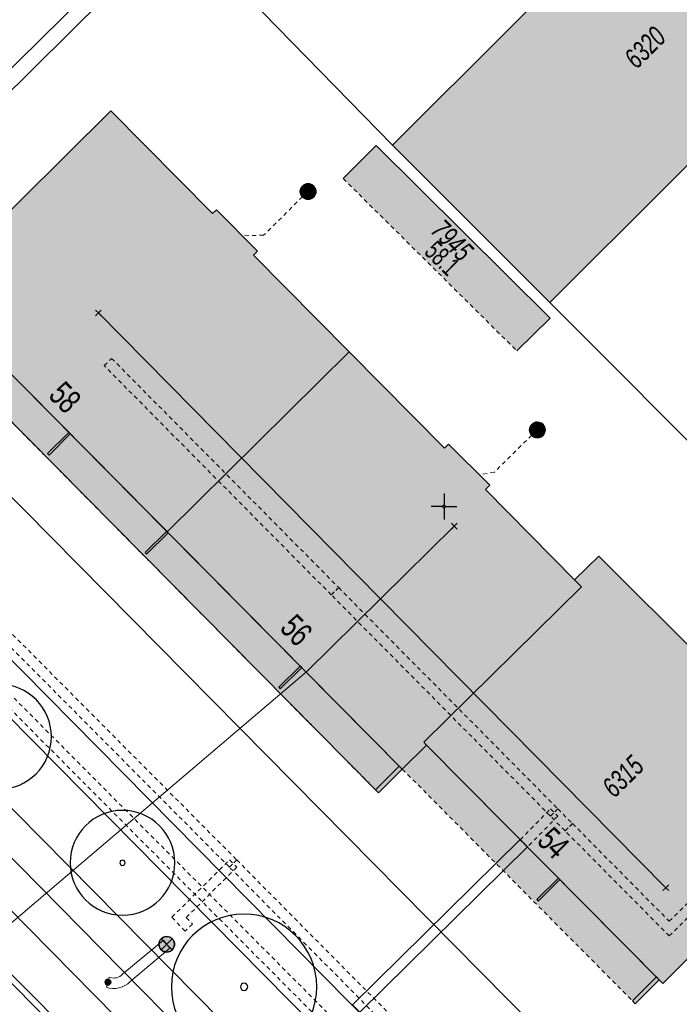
# Model space of a CAD drawing. Header units: metres. Extents: x 2695560 to 2696939, y 1260491 to 1262050.
# Tile 440 of 656: x 2695955 to 2695987, y 1261026 to 1261073. Entities that reach past the tile are written whole.
import ezdxf

# ---------------------------------------------------------------- set-up
doc = ezdxf.new("R2010")
doc.units = ezdxf.units.M
doc.linetypes.add('AUSGEZOGEN', pattern=[0])
doc.linetypes.add('VERDECKT2_S2', pattern=[0.36, 0.2, -0.16])
for name, color, linetype in [('XR$1$AV_Flächen (EO)', 7, 'AUSGEZOGEN'), ('XR$1$AV_Gebäudeflächen (BB)', 7, 'AUSGEZOGEN'), ('XR$1$AV_Gebäudeflächen (EO)', 7, 'AUSGEZOGEN'), ('XR$1$AV_Haus-Nr.', 7, 'AUSGEZOGEN'), ('XR$1$AV_Koordinatennetzpunkte', 7, 'AUSGEZOGEN'), ('XR$1$AV_Linien (BB)', 7, 'AUSGEZOGEN'), ('XR$1$AV_Versicherung-Nr.', 7, 'AUSGEZOGEN'), ('XR$1$AW_LK_Schachtdeckel', 24, 'AUSGEZOGEN'), ('XR$1$EW_LK_Knoten', 1, 'AUSGEZOGEN'), ('XR$1$GR_Baum', 94, 'AUSGEZOGEN'), ('XR$1$Liegenschaftsgrenzen', 7, 'AUSGEZOGEN'), ('XR$1$PFAW', 255, 'AUSGEZOGEN'), ('XR$1$PFEW', 255, 'AUSGEZOGEN'), ('XR$1$RAEW', 8, 'AUSGEZOGEN'), ('XR$1$RP_Abstandslinie', 7, 'AUSGEZOGEN')]:
    doc.layers.add(name, color=color, linetype=linetype)
for name, color, linetype, lineweight in [('XR$2$ABW-Linie-R-ungenau', 4, 'VERDECKT2_S2', 18), ('XR$2$ABW-LinieFlaeche-R-genau', 4, 'AUSGEZOGEN', 18), ('XR$2$ABW-Punkt', 6, 'AUSGEZOGEN', 18), ('XR$2$ELE-Flaeche-oberirdisch', 1, 'AUSGEZOGEN', 18), ('XR$2$ELE-LinieFlaeche-genau', 1, 'AUSGEZOGEN', 18), ('XR$2$ELE-LinieFlaeche-ungenau', 1, 'VERDECKT2_S2', 18), ('XR$2$KOM-Linie-U-genau', 91, 'AUSGEZOGEN', 18), ('XR$2$KOM-Punkt-U', 91, 'AUSGEZOGEN', 18)]:
    doc.layers.add(name, color=color, linetype=linetype, lineweight=lineweight)
doc.styles.add('ARIAL', font='arial.ttf')

# ---------------------------------------------------------------- blocks, each defined once
blk = doc.blocks.new('COMPLEXOBJECT_694')
at = {"layer": 'XR$1$AV_Linien (BB)', "color": 7, "linetype": 'AUSGEZOGEN', "transparency": 33554687}
blk.add_lwpolyline([(5912.247, 11077.728), (5935.776, 11053.992), (5977.849, 11011.384)], dxfattribs=at)
blk = doc.blocks.new('BAV2041')
at = {"color": 7, "transparency": 33554687}
for p, q in [((0, 0.5), (0, 0.05)), ((-0.05, 0), (-0.5, 0)), ((0.05, 0), (0.5, 0)), ((0, -0.05), (0, -0.5))]:
    blk.add_line(p, q, dxfattribs=at)
blk.add_circle((0, 0), 0.05, dxfattribs=at)
for start, end in [(90, 270), (270, 90)]:
    blk.add_arc((0, 0), 0.05, start, end, dxfattribs=at)
blk = doc.blocks.new('WBGR1')
at = {"color": 94, "transparency": 33554687}
for radius, start, end in [(1, 90, 270), (1, 270, 90), (0.05, 90, 270), (0.05, 270, 90)]:
    blk.add_arc((0, 0), radius, start, end, dxfattribs=at)
blk = doc.blocks.new('BAW2082')
at = {"layer": 'XR$1$PFAW', "transparency": 33554687}
blk.add_hatch(color=7, dxfattribs=at).paths.add_polyline_path([(0.509, -0.003), (0.499, 0.098), (0.469, 0.194), (0.42, 0.283), (0.354, 0.359), (0.274, 0.421), (0.183, 0.466), (0.085, 0.491), (-0.016, 0.496), (-0.116, 0.481), (-0.211, 0.446), (-0.297, 0.392), (-0.37, 0.323), (-0.428, 0.24), (-0.468, 0.147), (-0.488, 0.047), (-0.488, -0.054), (-0.468, -0.153), (-0.428, -0.246), (-0.37, -0.329), (-0.297, -0.398), (-0.211, -0.452), (-0.116, -0.487), (-0.016, -0.502), (0.085, -0.497), (0.183, -0.472), (0.274, -0.427), (0.354, -0.366), (0.42, -0.289), (0.469, -0.2), (0.499, -0.104)])
at = {"transparency": 33554687}
for start, end in [(91.19481, 268.80519), (268.80519, 91.19481)]:
    blk.add_arc((0.01, 0), 0.5, start, end, dxfattribs=at)
at = {"layer": 'XR$1$PFAW', "transparency": 33554687}
blk.add_circle((0.009, -0.003), 0.5, dxfattribs=at)
blk = doc.blocks.new('BEWLP2549_S')
at = {"layer": 'XR$1$PFEW', "transparency": 33554687}
blk.add_hatch(color=7, dxfattribs=at).paths.add_polyline_path([(0.5, 0), (0.49, 0.101), (0.459, 0.197), (0.41, 0.286), (0.344, 0.362), (0.264, 0.424), (0.174, 0.469), (0.076, 0.494), (-0.025, 0.499), (-0.125, 0.484), (-0.22, 0.449), (-0.306, 0.395), (-0.379, 0.326), (-0.437, 0.243), (-0.477, 0.15), (-0.497, 0.051), (-0.497, -0.051), (-0.477, -0.15), (-0.437, -0.243), (-0.379, -0.326), (-0.306, -0.395), (-0.22, -0.449), (-0.125, -0.484), (-0.025, -0.499), (0.076, -0.494), (0.174, -0.469), (0.264, -0.424), (0.344, -0.362), (0.41, -0.286), (0.459, -0.197), (0.49, -0.101)])
at = {"color": 1, "transparency": 33554687}
for p, q in [((0.354, -0.354), (-0.354, 0.354)), ((-0.354, -0.354), (0.354, 0.354))]:
    blk.add_line(p, q, dxfattribs=at)
for start, end in [(91.38095, 268.61905), (268.61905, 91.38095)]:
    blk.add_arc((0, 0), 0.5, start, end, dxfattribs=at)
at = {"layer": 'XR$1$PFEW', "transparency": 33554687}
blk.add_circle((0, 0), 0.5, dxfattribs=at)
blk = doc.blocks.new('BEW957')
at = {"layer": 'XR$1$RAEW', "transparency": 33554687}
blk.add_hatch(color=1, dxfattribs=at).paths.add_polyline_path([(-0.5, 0), (-0.5, -0.05), (-0.49, -0.1), (-0.48, -0.15), (-0.46, -0.2), (-0.44, -0.24), (-0.41, -0.29), (-0.38, -0.33), (-0.34, -0.36), (-0.31, -0.4), (-0.26, -0.42), (-0.22, -0.45), (-0.17, -0.47), (-0.13, -0.48), (-0.08, -0.49), (-0.03, -0.5), (0.03, -0.5), (0.08, -0.49), (0.13, -0.48), (0.17, -0.47), (0.22, -0.45), (0.26, -0.42), (0.31, -0.4), (0.34, -0.36), (0.38, -0.33), (0.41, -0.29), (0.44, -0.24), (0.46, -0.2), (0.48, -0.15), (0.49, -0.1), (0.5, -0.05), (0.5, 0), (0.5, 0.05), (0.49, 0.1), (0.48, 0.15), (0.46, 0.2), (0.44, 0.24), (0.41, 0.29), (0.38, 0.33), (0.34, 0.36), (0.31, 0.4), (0.26, 0.42), (0.22, 0.45), (0.17, 0.47), (0.13, 0.48), (0.08, 0.49), (0.03, 0.5), (-0.03, 0.5), (-0.08, 0.49), (-0.13, 0.48), (-0.17, 0.47), (-0.22, 0.45), (-0.26, 0.42), (-0.31, 0.4), (-0.34, 0.36), (-0.38, 0.33), (-0.41, 0.29), (-0.44, 0.24), (-0.46, 0.2), (-0.48, 0.15), (-0.49, 0.1), (-0.5, 0.05)])
at = {"color": 1, "transparency": 33554687}
for start, end in [(90, 180), (180, 270), (0, 90), (270, 0)]:
    blk.add_arc((0, 0), 0.5, start, end, dxfattribs=at)
at = {"layer": 'XR$1$RAEW', "color": 1, "transparency": 33554687}
blk.add_circle((0, 0), 0.5, dxfattribs=at)
blk = doc.blocks.new('KOM-UNBEKANNT-U')
at = {"layer": 'XR$2$KOM-Punkt-U', "linetype": 'AUSGEZOGEN', "lineweight": 20, "transparency": 33554687}
for p, q in [((0, 0, 2500), (-141, 141, 2500)), ((-141, -141, 2500), (0, 0, 2500)), ((0, 0, 2500), (141, 141, 2500)), ((141, -141, 2500), (0, 0, 2500))]:
    blk.add_line(p, q, dxfattribs=at)
blk = doc.blocks.new('ABW-KONTROLLSCHACHT')
at = {"layer": 'XR$2$ABW-Punkt', "linetype": 'AUSGEZOGEN', "lineweight": 25, "transparency": 33554687}
for points in [[(-343, 68, 2500), (0, 0, 2500), (-350, 0, 2500)], [(-343, 68), (0, 0), (-350, 0)], [(-343, 68, 2500), (-343, 68), (-350, 0), (-350, 0, 2500)], [(-350, 0, 2500), (0, 0, 2500), (-343, -68, 2500)], [(-350, 0), (0, 0), (-343, -68)], [(-323, 134, 2500), (0, 0, 2500), (-343, 68, 2500)], [(-323, 134), (0, 0), (-343, 68)], [(-323, 134, 2500), (-323, 134), (-343, 68), (-343, 68, 2500)], [(-343, -68, 2500), (0, 0, 2500), (-323, -134, 2500)], [(-343, -68), (0, 0), (-323, -134)], [(-291, 194, 2500), (0, 0, 2500), (-323, 134, 2500)], [(-291, 194), (0, 0), (-323, 134)], [(-291, 194, 2500), (-291, 194), (-323, 134), (-323, 134, 2500)], [(-323, -134, 2500), (0, 0, 2500), (-291, -194, 2500)], [(-323, -134), (0, 0), (-291, -194)], [(-247, 247, 2500), (0, 0, 2500), (-291, 194, 2500)], [(-247, 247), (0, 0), (-291, 194)], [(-247, 247, 2500), (-247, 247), (-291, 194), (-291, 194, 2500)], [(-291, -194, 2500), (0, 0, 2500), (-247, -247, 2500)], [(-291, -194), (0, 0), (-247, -247)], [(-194, 291, 2500), (0, 0, 2500), (-247, 247, 2500)], [(-194, 291), (0, 0), (-247, 247)], [(-194, 291, 2500), (-194, 291), (-247, 247), (-247, 247, 2500)], [(-247, -247, 2500), (0, 0, 2500), (-194, -291, 2500)], [(-247, -247), (0, 0), (-194, -291)], [(-134, 323, 2500), (0, 0, 2500), (-194, 291, 2500)], [(-134, 323), (0, 0), (-194, 291)], [(-134, 323, 2500), (-134, 323), (-194, 291), (-194, 291, 2500)], [(-194, -291, 2500), (0, 0, 2500), (-134, -323, 2500)], [(-194, -291), (0, 0), (-134, -323)], [(-68, 343, 2500), (0, 0, 2500), (-134, 323, 2500)], [(-68, 343), (0, 0), (-134, 323)], [(-68, 343, 2500), (-68, 343), (-134, 323), (-134, 323, 2500)], [(-134, -323, 2500), (0, 0, 2500), (-68, -343, 2500)], [(-134, -323), (0, 0), (-68, -343)], [(0, 350, 2500), (0, 0, 2500), (-68, 343, 2500)], [(0, 350), (0, 0), (-68, 343)], [(0, 350, 2500), (0, 350), (-68, 343), (-68, 343, 2500)], [(-68, -343, 2500), (0, 0, 2500), (0, -350, 2500)], [(-68, -343), (0, 0), (0, -350)], [(68, 343, 2500), (0, 0, 2500), (0, 350, 2500)], [(68, 343), (0, 0), (0, 350)], [(68, 343, 2500), (68, 343), (0, 350), (0, 350, 2500)], [(134, 323, 2500), (0, 0, 2500), (68, 343, 2500)], [(134, 323), (0, 0), (68, 343)], [(194, 291, 2500), (0, 0, 2500), (134, 323, 2500)], [(194, 291), (0, 0), (134, 323)], [(247, 247, 2500), (0, 0, 2500), (194, 291, 2500)], [(247, 247), (0, 0), (194, 291)], [(291, 194, 2500), (0, 0, 2500), (247, 247, 2500)], [(291, 194), (0, 0), (247, 247)], [(323, 134, 2500), (0, 0, 2500), (291, 194, 2500)], [(323, 134), (0, 0), (291, 194)], [(343, 68, 2500), (0, 0, 2500), (323, 134, 2500)], [(343, 68), (0, 0), (323, 134)], [(350, 0, 2500), (0, 0, 2500), (343, 68, 2500)], [(350, 0), (0, 0), (343, 68)], [(0, -350, 2500), (0, 0, 2500), (68, -343, 2500)], [(68, -343, 2500), (0, 0, 2500), (134, -323, 2500)], [(134, -323, 2500), (0, 0, 2500), (194, -291, 2500)], [(194, -291, 2500), (0, 0, 2500), (247, -247, 2500)], [(247, -247, 2500), (0, 0, 2500), (291, -194, 2500)], [(291, -194, 2500), (0, 0, 2500), (323, -134, 2500)], [(323, -134, 2500), (0, 0, 2500), (343, -68, 2500)], [(343, -68, 2500), (0, 0, 2500), (350, 0, 2500)], [(0, -350), (0, 0), (68, -343)], [(68, -343), (0, 0), (134, -323)], [(134, -323), (0, 0), (194, -291)], [(194, -291), (0, 0), (247, -247)], [(247, -247), (0, 0), (291, -194)], [(291, -194), (0, 0), (323, -134)], [(323, -134), (0, 0), (343, -68)], [(343, -68), (0, 0), (350, 0)], [(134, 323, 2500), (134, 323), (68, 343), (68, 343, 2500)], [(194, 291, 2500), (194, 291), (134, 323), (134, 323, 2500)], [(247, 247, 2500), (247, 247), (194, 291), (194, 291, 2500)], [(291, 194, 2500), (291, 194), (247, 247), (247, 247, 2500)], [(323, 134, 2500), (323, 134), (291, 194), (291, 194, 2500)], [(343, 68, 2500), (343, 68), (323, 134), (323, 134, 2500)], [(350, 0, 2500), (350, 0), (343, 68), (343, 68, 2500)], [(-350, 0, 2500), (-350, 0), (-343, -68), (-343, -68, 2500)], [(-343, -68, 2500), (-343, -68), (-323, -134), (-323, -134, 2500)], [(-323, -134, 2500), (-323, -134), (-291, -194), (-291, -194, 2500)], [(-291, -194, 2500), (-291, -194), (-247, -247), (-247, -247, 2500)], [(-247, -247, 2500), (-247, -247), (-194, -291), (-194, -291, 2500)], [(-194, -291, 2500), (-194, -291), (-134, -323), (-134, -323, 2500)], [(-134, -323, 2500), (-134, -323), (-68, -343), (-68, -343, 2500)], [(-68, -343, 2500), (-68, -343), (0, -350), (0, -350, 2500)], [(0, -350, 2500), (0, -350), (68, -343), (68, -343, 2500)], [(68, -343, 2500), (68, -343), (134, -323), (134, -323, 2500)], [(134, -323, 2500), (134, -323), (194, -291), (194, -291, 2500)], [(194, -291, 2500), (194, -291), (247, -247), (247, -247, 2500)], [(247, -247, 2500), (247, -247), (291, -194), (291, -194, 2500)], [(291, -194, 2500), (291, -194), (323, -134), (323, -134, 2500)], [(323, -134, 2500), (323, -134), (343, -68), (343, -68, 2500)], [(343, -68, 2500), (343, -68), (350, 0), (350, 0, 2500)]]:
    blk.add_3dface(points, dxfattribs=at)
blk = doc.blocks.new('ABW-DECKEL')
at = {"layer": 'XR$2$ABW-Punkt', "linetype": 'AUSGEZOGEN', "lineweight": 25, "transparency": 33554687}
for points in [[(-343, 68, 2500), (0, 0, 2500), (-350, 0, 2500)], [(-343, 68), (0, 0), (-350, 0)], [(-343, 68, 2500), (-343, 68), (-350, 0), (-350, 0, 2500)], [(-350, 0, 2500), (0, 0, 2500), (-343, -68, 2500)], [(-350, 0), (0, 0), (-343, -68)], [(-323, 134, 2500), (0, 0, 2500), (-343, 68, 2500)], [(-323, 134), (0, 0), (-343, 68)], [(-323, 134, 2500), (-323, 134), (-343, 68), (-343, 68, 2500)], [(-343, -68, 2500), (0, 0, 2500), (-323, -134, 2500)], [(-343, -68), (0, 0), (-323, -134)], [(-291, 194, 2500), (0, 0, 2500), (-323, 134, 2500)], [(-291, 194), (0, 0), (-323, 134)], [(-291, 194, 2500), (-291, 194), (-323, 134), (-323, 134, 2500)], [(-323, -134, 2500), (0, 0, 2500), (-291, -194, 2500)], [(-323, -134), (0, 0), (-291, -194)], [(-247, 247, 2500), (0, 0, 2500), (-291, 194, 2500)], [(-247, 247), (0, 0), (-291, 194)], [(-247, 247, 2500), (-247, 247), (-291, 194), (-291, 194, 2500)], [(-291, -194, 2500), (0, 0, 2500), (-247, -247, 2500)], [(-291, -194), (0, 0), (-247, -247)], [(-194, 291, 2500), (0, 0, 2500), (-247, 247, 2500)], [(-194, 291), (0, 0), (-247, 247)], [(-194, 291, 2500), (-194, 291), (-247, 247), (-247, 247, 2500)], [(-247, -247, 2500), (0, 0, 2500), (-194, -291, 2500)], [(-247, -247), (0, 0), (-194, -291)], [(-134, 323, 2500), (0, 0, 2500), (-194, 291, 2500)], [(-134, 323), (0, 0), (-194, 291)], [(-134, 323, 2500), (-134, 323), (-194, 291), (-194, 291, 2500)], [(-194, -291, 2500), (0, 0, 2500), (-134, -323, 2500)], [(-194, -291), (0, 0), (-134, -323)], [(-68, 343, 2500), (0, 0, 2500), (-134, 323, 2500)], [(-68, 343), (0, 0), (-134, 323)], [(-68, 343, 2500), (-68, 343), (-134, 323), (-134, 323, 2500)], [(-134, -323, 2500), (0, 0, 2500), (-68, -343, 2500)], [(-134, -323), (0, 0), (-68, -343)], [(0, 350, 2500), (0, 0, 2500), (-68, 343, 2500)], [(0, 350), (0, 0), (-68, 343)], [(0, 350, 2500), (0, 350), (-68, 343), (-68, 343, 2500)], [(-68, -343, 2500), (0, 0, 2500), (0, -350, 2500)], [(-68, -343), (0, 0), (0, -350)], [(68, 343, 2500), (0, 0, 2500), (0, 350, 2500)], [(68, 343), (0, 0), (0, 350)], [(68, 343, 2500), (68, 343), (0, 350), (0, 350, 2500)], [(134, 323, 2500), (0, 0, 2500), (68, 343, 2500)], [(134, 323), (0, 0), (68, 343)], [(194, 291, 2500), (0, 0, 2500), (134, 323, 2500)], [(194, 291), (0, 0), (134, 323)], [(247, 247, 2500), (0, 0, 2500), (194, 291, 2500)], [(247, 247), (0, 0), (194, 291)], [(291, 194, 2500), (0, 0, 2500), (247, 247, 2500)], [(291, 194), (0, 0), (247, 247)], [(323, 134, 2500), (0, 0, 2500), (291, 194, 2500)], [(323, 134), (0, 0), (291, 194)], [(343, 68, 2500), (0, 0, 2500), (323, 134, 2500)], [(343, 68), (0, 0), (323, 134)], [(350, 0, 2500), (0, 0, 2500), (343, 68, 2500)], [(350, 0), (0, 0), (343, 68)], [(0, -350, 2500), (0, 0, 2500), (68, -343, 2500)], [(68, -343, 2500), (0, 0, 2500), (134, -323, 2500)], [(134, -323, 2500), (0, 0, 2500), (194, -291, 2500)], [(194, -291, 2500), (0, 0, 2500), (247, -247, 2500)], [(247, -247, 2500), (0, 0, 2500), (291, -194, 2500)], [(291, -194, 2500), (0, 0, 2500), (323, -134, 2500)], [(323, -134, 2500), (0, 0, 2500), (343, -68, 2500)], [(343, -68, 2500), (0, 0, 2500), (350, 0, 2500)], [(0, -350), (0, 0), (68, -343)], [(68, -343), (0, 0), (134, -323)], [(134, -323), (0, 0), (194, -291)], [(194, -291), (0, 0), (247, -247)], [(247, -247), (0, 0), (291, -194)], [(291, -194), (0, 0), (323, -134)], [(323, -134), (0, 0), (343, -68)], [(343, -68), (0, 0), (350, 0)], [(134, 323, 2500), (134, 323), (68, 343), (68, 343, 2500)], [(194, 291, 2500), (194, 291), (134, 323), (134, 323, 2500)], [(247, 247, 2500), (247, 247), (194, 291), (194, 291, 2500)], [(291, 194, 2500), (291, 194), (247, 247), (247, 247, 2500)], [(323, 134, 2500), (323, 134), (291, 194), (291, 194, 2500)], [(343, 68, 2500), (343, 68), (323, 134), (323, 134, 2500)], [(350, 0, 2500), (350, 0), (343, 68), (343, 68, 2500)], [(-350, 0, 2500), (-350, 0), (-343, -68), (-343, -68, 2500)], [(-343, -68, 2500), (-343, -68), (-323, -134), (-323, -134, 2500)], [(-323, -134, 2500), (-323, -134), (-291, -194), (-291, -194, 2500)], [(-291, -194, 2500), (-291, -194), (-247, -247), (-247, -247, 2500)], [(-247, -247, 2500), (-247, -247), (-194, -291), (-194, -291, 2500)], [(-194, -291, 2500), (-194, -291), (-134, -323), (-134, -323, 2500)], [(-134, -323, 2500), (-134, -323), (-68, -343), (-68, -343, 2500)], [(-68, -343, 2500), (-68, -343), (0, -350), (0, -350, 2500)], [(0, -350, 2500), (0, -350), (68, -343), (68, -343, 2500)], [(68, -343, 2500), (68, -343), (134, -323), (134, -323, 2500)], [(134, -323, 2500), (134, -323), (194, -291), (194, -291, 2500)], [(194, -291, 2500), (194, -291), (247, -247), (247, -247, 2500)], [(247, -247, 2500), (247, -247), (291, -194), (291, -194, 2500)], [(291, -194, 2500), (291, -194), (323, -134), (323, -134, 2500)], [(323, -134, 2500), (323, -134), (343, -68), (343, -68, 2500)], [(343, -68, 2500), (343, -68), (350, 0), (350, 0, 2500)]]:
    blk.add_3dface(points, dxfattribs=at)

msp = doc.modelspace()

# ---------------------------------------------------------------- hatches: boundary and pattern name
at = {"layer": 'XR$1$AV_Gebäudeflächen (BB)', "true_color": 0xd2d2d2, "transparency": 33554687}
for points in [[(2695973.487, 1261067.261), (2695981.079, 1261059.658), (2695998.317, 1261076.869), (2695990.73, 1261084.477)], [(2695959.883, 1261068.91), (2695951.096, 1261060.203), (2695962.607, 1261048.585), (2695971.386, 1261057.274), (2695966.763, 1261061.939), (2695966.962, 1261062.137), (2695964.983, 1261064.133), (2695964.798, 1261063.95)], [(2695975.129, 1261038.291), (2695974.994, 1261038.429), (2695982.604, 1261045.93), (2695982.276, 1261046.262), (2695977.977, 1261050.63), (2695978.184, 1261050.833), (2695976.194, 1261052.821), (2695975.995, 1261052.624), (2695971.386, 1261057.274), (2695962.607, 1261048.585), (2695973.957, 1261037.13)], [(2695994.775, 1261034.985), (2695995.059, 1261035.273), (2695992.159, 1261038.131), (2695992.449, 1261038.425), (2695990.405, 1261040.455), (2695990.594, 1261040.645), (2695988.599, 1261042.626), (2695988.422, 1261042.449), (2695983.452, 1261047.419), (2695982.276, 1261046.262), (2695982.604, 1261045.93), (2695974.994, 1261038.429), (2695975.129, 1261038.291), (2695986.532, 1261026.783)]]:
    msp.add_hatch(color=254, dxfattribs=at).paths.add_polyline_path(points)
at = {"layer": 'XR$1$AV_Gebäudeflächen (EO)', "true_color": 0xebebeb, "transparency": 33554687}
for points in [[(2695979.49, 1261057.32), (2695981.102, 1261058.904), (2695972.693, 1261067.238), (2695971.099, 1261065.646)], [(2695950.259, 1261058.775), (2695972.655, 1261036.136), (2695972.803, 1261035.987), (2695973.957, 1261037.13), (2695951.254, 1261060.043), (2695950.118, 1261058.917)], [(2695973.957, 1261037.13), (2695985.065, 1261025.943), (2695985.206, 1261025.801), (2695986.366, 1261026.95), (2695975.129, 1261038.291)]]:
    msp.add_hatch(color=7, dxfattribs=at).paths.add_polyline_path(points)

# ---------------------------------------------------------------- linework, layer by layer
at = {"layer": 'XR$1$AV_Flächen (EO)', "color": 7, "linetype": 'VERDECKT2_S2', "transparency": 33554687}
for p, q in [((2695971.099, 1261065.646), (2695979.49, 1261057.32)), ((2695950.259, 1261058.775), (2695972.655, 1261036.136)), ((2695973.957, 1261037.13), (2695985.065, 1261025.943))]:
    msp.add_line(p, q, dxfattribs=at)
at = {"layer": 'XR$1$AV_Flächen (EO)', "color": 7, "linetype": 'AUSGEZOGEN', "transparency": 33554687}
for points in [[(2695979.49, 1261057.32), (2695981.102, 1261058.904), (2695972.693, 1261067.238), (2695971.099, 1261065.646)], [(2695972.655, 1261036.136), (2695972.803, 1261035.987), (2695973.957, 1261037.13), (2695951.254, 1261060.043), (2695950.118, 1261058.917), (2695950.259, 1261058.775)], [(2695985.065, 1261025.943), (2695985.206, 1261025.801), (2695986.366, 1261026.95), (2695975.129, 1261038.291), (2695973.957, 1261037.13)]]:
    msp.add_lwpolyline(points, dxfattribs=at)
for points in [[(2695950.118, 1261058.917), (2695950.259, 1261058.775), (2695972.655, 1261036.136), (2695972.803, 1261035.987), (2695973.957, 1261037.13), (2695951.254, 1261060.043), (2695950.118, 1261058.917)], [(2695957.854, 1261053.382), (2695956.824, 1261052.362), (2695956.895, 1261052.292), (2695957.924, 1261053.312), (2695957.854, 1261053.382)], [(2695961.614, 1261047.523), (2695962.646, 1261048.546), (2695962.577, 1261048.615), (2695961.546, 1261047.594), (2695961.614, 1261047.523)], [(2695968.064, 1261041.008), (2695969.099, 1261042.033), (2695969.026, 1261042.107), (2695967.992, 1261041.082), (2695968.064, 1261041.008)], [(2695972.803, 1261035.987), (2695973.957, 1261037.13), (2695973.809, 1261037.279), (2695972.655, 1261036.136), (2695972.803, 1261035.987)], [(2695980.522, 1261030.756), (2695981.568, 1261031.793), (2695981.498, 1261031.864), (2695980.454, 1261030.83), (2695980.522, 1261030.756)], [(2695985.206, 1261025.801), (2695986.366, 1261026.95), (2695986.225, 1261027.093), (2695985.065, 1261025.943), (2695985.206, 1261025.801)]]:
    msp.add_lwpolyline(points, close=True, dxfattribs=at)
at = {"layer": 'XR$1$AV_Linien (BB)', "color": 7, "linetype": 'AUSGEZOGEN', "transparency": 33554687}
for p, q in [((2695981.079, 1261059.658), (2695973.487, 1261067.261)), ((2695962.607, 1261048.585), (2695971.386, 1261057.274)), ((2695940.78, 1261056.86), (2695989.07, 1261007.99)), ((2695978.184, 1261050.833), (2695976.194, 1261052.821)), ((2695982.276, 1261046.262), (2695983.452, 1261047.419)), ((2695975.129, 1261038.291), (2695986.532, 1261026.783)), ((2695986.532, 1261026.783), (2695994.775, 1261034.985))]:
    msp.add_line(p, q, dxfattribs=at)
for points in [[(2695973.487, 1261067.261), (2695964.443, 1261076.523), (2695981.578, 1261093.668), (2695985.555, 1261089.668), (2695986.843, 1261091.038)], [(2695973.487, 1261067.261), (2695990.73, 1261084.477), (2695998.317, 1261076.869), (2695981.079, 1261059.658)], [(2695978.819, 1261011.194), (2695980.942, 1261013.361), (2695938.651, 1261056.172), (2695911.025, 1261084.081), (2695909.382, 1261082.583)], [(2695981.079, 1261059.658), (2695990.059, 1261050.664), (2696007.326, 1261067.79), (2696003.508, 1261071.61), (2696005.034, 1261073.125)], [(2695959.883, 1261068.91), (2695951.096, 1261060.203), (2695962.607, 1261048.585)], [(2695959.883, 1261068.91), (2695964.798, 1261063.95), (2695964.983, 1261064.133), (2695966.962, 1261062.137), (2695966.763, 1261061.939), (2695971.386, 1261057.274)], [(2695971.386, 1261057.274), (2695975.995, 1261052.624), (2695976.194, 1261052.821)], [(2695978.184, 1261050.833), (2695977.977, 1261050.63), (2695982.276, 1261046.262)], [(2695962.607, 1261048.585), (2695973.957, 1261037.13), (2695975.129, 1261038.291)], [(2695983.452, 1261047.419), (2695988.422, 1261042.449), (2695988.599, 1261042.626)], [(2695982.276, 1261046.262), (2695982.604, 1261045.93), (2695974.994, 1261038.429), (2695975.129, 1261038.291)]]:
    msp.add_lwpolyline(points, dxfattribs=at)
at = {"layer": 'XR$1$Liegenschaftsgrenzen', "color": 7, "linetype": 'AUSGEZOGEN', "transparency": 33554687}
for p in [(2695961.57, 1261077.39), (2695989.07, 1261007.99)]:
    msp.add_line(p, (2695940.78, 1261056.86), dxfattribs=at)
at = {"layer": 'XR$1$RP_Abstandslinie', "color": 7, "linetype": 'AUSGEZOGEN', "transparency": 33554687}
msp.add_line((2695990.63, 1261014.306), (2695870.553, 1261135.741), dxfattribs=at)
at = {"layer": 'XR$2$ABW-Linie-R-ungenau', "linetype": 'VERDECKT2_S2', "transparency": 33554687}
for points in [[(2695969.396, 1261065.019), (2695967.261, 1261062.912), (2695966.306, 1261062.883)], [(2695980.466, 1261053.508), (2695978.402, 1261051.471), (2695977.694, 1261051.334)]]:
    msp.add_lwpolyline(points, dxfattribs=at)
at = {"layer": 'XR$2$ABW-LinieFlaeche-R-genau', "linetype": 'AUSGEZOGEN', "transparency": 33554687}
msp.add_lwpolyline([(2695978.165, 1261003.513), (2695923.466, 1261058.653), (2695923.678, 1261058.865), (2695978.377, 1261003.725), (2695978.165, 1261003.513)], close=True, dxfattribs=at)
at = {"layer": 'XR$2$ELE-Flaeche-oberirdisch', "transparency": 33554687}
msp.add_lwpolyline([(2695943.322, 1261042.22), (2695959.069, 1261026.236), (2695962.166, 1261023.093), (2695966.785, 1261018.426), (2695977.026, 1261008.077), (2695983.852, 1261001.764), (2695983.89, 1261001.728), (2695985.214, 1261002.955), (2695985.214, 1261002.955), (2695985.09, 1261003.07), (2695978.278, 1261009.371), (2695967.943, 1261019.814), (2695963.446, 1261024.357), (2695960.389, 1261027.46), (2695944.6, 1261043.488)], dxfattribs=at)
at = {"layer": 'XR$2$ELE-LinieFlaeche-genau', "linetype": 'AUSGEZOGEN', "transparency": 33554687}
for points in [[(2695971.552, 1261025.756), (2695979.65, 1261033.726), (2695980, 1261033.37), (2695971.902, 1261025.4), (2695971.552, 1261025.756)], [(2695959.805, 1261027.079), (2695959.905, 1261027.052), (2695959.988, 1261027.041), (2695960.073, 1261027.044), (2695960.158, 1261027.057), (2695960.24, 1261027.082), (2695960.316, 1261027.119), (2695960.386, 1261027.166), (2695960.466, 1261027.238), (2695962.417, 1261028.864), (2695962.737, 1261028.48), (2695960.794, 1261026.86), (2695960.694, 1261026.77), (2695960.564, 1261026.683), (2695960.422, 1261026.616), (2695960.272, 1261026.569), (2695960.119, 1261026.544), (2695959.962, 1261026.541), (2695959.807, 1261026.56), (2695959.673, 1261026.597), (2695959.805, 1261027.079)]]:
    msp.add_lwpolyline(points, close=True, dxfattribs=at)
at = {"layer": 'XR$2$ELE-LinieFlaeche-ungenau', "linetype": 'VERDECKT2_S2', "transparency": 33554687}
for points in [[(2695970.527, 1261045.542), (2695959.56, 1261056.611), (2695959.916, 1261056.963), (2695970.883, 1261045.894), (2695970.527, 1261045.542)], [(2695970.857, 1261024.136), (2695945.707, 1261049.395), (2695939.615, 1261055.691), (2695939.696, 1261056.075), (2695940.186, 1261055.971), (2695940.159, 1261055.847), (2695946.063, 1261049.745), (2695971.211, 1261024.488), (2695970.857, 1261024.136)], [(2695965.607, 1261032.393), (2695951.48, 1261046.6), (2695943.34, 1261054.95), (2695942.689, 1261055.61), (2695939.926, 1261055.773), (2695939.956, 1261056.273), (2695942.911, 1261056.098), (2695943.698, 1261055.3), (2695951.836, 1261046.95), (2695965.961, 1261032.745), (2695965.607, 1261032.393)], [(2695981.109, 1261034.863), (2695970.527, 1261045.542), (2695970.883, 1261045.894), (2695981.465, 1261035.215), (2695981.109, 1261034.863)], [(2695999.998, 1261042.156), (2695986.848, 1261029.072), (2695986.848, 1261029.072), (2695981.819, 1261034.146), (2695982.175, 1261034.498), (2695986.85, 1261029.78), (2695999.646, 1261042.51), (2695999.998, 1261042.156)], [(2695979.646, 1261033.723), (2695981.108, 1261035.214), (2695981.466, 1261034.864), (2695980.004, 1261033.373), (2695979.646, 1261033.723)], [(2695981.819, 1261034.146), (2695981.109, 1261034.863), (2695981.465, 1261035.215), (2695982.175, 1261034.498), (2695981.819, 1261034.146)], [(2695963.464, 1261029.306), (2695962.828, 1261029.977), (2695965.608, 1261032.746), (2695965.96, 1261032.392), (2695963.526, 1261029.967), (2695963.826, 1261029.65), (2695963.464, 1261029.306)], [(2695984.787, 1261013.03), (2695965.606, 1261032.393), (2695965.962, 1261032.745), (2695985.143, 1261013.382), (2695984.787, 1261013.03)]]:
    msp.add_lwpolyline(points, close=True, dxfattribs=at)
at = {"layer": 'XR$2$KOM-Linie-U-genau', "linetype": 'AUSGEZOGEN', "transparency": 33554687}
for p, q in [((2695952.381, 1261067.262), (2695962.095, 1261076.855)), ((2695972.909, 1261045.351), (2695959.281, 1261059.157)), ((2695972.909, 1261045.351), (2695976.467, 1261048.863)), ((2695969.351, 1261041.838), (2695972.909, 1261045.351)), ((2695972.909, 1261045.351), (2695986.678, 1261031.402)), ((2695951.368, 1261026.559), (2695969.351, 1261041.838))]:
    msp.add_line(p, q, dxfattribs=at)

# ---------------------------------------------------------------- block references
at = {"layer": 'XR$1$AV_Koordinatennetzpunkte', "color": 7, "linetype": 'AUSGEZOGEN', "lineweight": -3, "transparency": 33554687, "xscale": 1.25, "yscale": 1.25}
msp.add_blockref('BAV2041', (2695975.97, 1261049.81), dxfattribs=at)
at = {"layer": 'XR$1$AV_Linien (BB)', "color": 7, "linetype": 'AUSGEZOGEN', "lineweight": -3, "transparency": 33554687}
msp.add_blockref('COMPLEXOBJECT_694', (2690000.97, 1249999.81), dxfattribs=at)
at = {"layer": 'XR$1$AW_LK_Schachtdeckel', "color": 24, "linetype": 'AUSGEZOGEN', "lineweight": -3, "transparency": 33554687, "xscale": 0.7499999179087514, "yscale": 0.7499999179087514}
for p in [(2695969.398, 1261065.02), (2695980.469, 1261053.509)]:
    msp.add_blockref('BAW2082', p, dxfattribs=at)
at = {"layer": 'XR$1$EW_LK_Knoten', "color": 1, "linetype": 'AUSGEZOGEN', "lineweight": -3, "transparency": 33554687}
for name, p, xscale, yscale in [('BEWLP2549_S', (2695962.58, 1261028.673), 0.749999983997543, 0.749999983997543), ('BEW957', (2695959.742, 1261026.839), 0.2749999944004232, 0.2749999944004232)]:
    msp.add_blockref(name, p, dxfattribs=dict(at, xscale=xscale, yscale=yscale))
at = {"layer": 'XR$1$GR_Baum', "color": 94, "linetype": 'AUSGEZOGEN', "lineweight": -3, "transparency": 33554687}
for p, xscale, yscale in [((2695954.477, 1261038.695), 2.531872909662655, 2.531872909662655), ((2695960.444, 1261032.606), 2.531872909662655, 2.531872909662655), ((2695966.314, 1261026.618), 3.509939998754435, 3.509939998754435)]:
    msp.add_blockref('WBGR1', p, dxfattribs=dict(at, xscale=xscale, yscale=yscale))
at = {"layer": 'XR$2$ABW-Punkt', "color": 6, "linetype": 'AUSGEZOGEN', "lineweight": 18, "transparency": 33554687, "xscale": 0.001, "yscale": 0.001, "zscale": 0.001, "rotation": 360}
for name, p in [('ABW-KONTROLLSCHACHT', (2695969.396, 1261065.019)), ('ABW-DECKEL', (2695969.396, 1261065.019)), ('ABW-KONTROLLSCHACHT', (2695980.466, 1261053.508)), ('ABW-DECKEL', (2695980.466, 1261053.508))]:
    msp.add_blockref(name, p, dxfattribs=at)
at = {"layer": 'XR$2$KOM-Punkt-U', "color": 91, "linetype": 'AUSGEZOGEN', "lineweight": 18, "transparency": 33554687, "xscale": 0.001, "yscale": 0.001, "zscale": 0.001}
for p in [(2695959.281, 1261059.157), (2695976.467, 1261048.863), (2695986.678, 1261031.402)]:
    msp.add_blockref('KOM-UNBEKANNT-U', p, dxfattribs=at)

# ---------------------------------------------------------------- texts
at = {"layer": 'XR$1$AV_Haus-Nr.', "color": 7, "transparency": 33554687, "attachment_point": 8, "style": 'ARIAL'}
for s, insert, char_height, width, rotation in [('\\W0.66;58.1', (2695975.55, 1261061.457), 0.92968, 2.03566, 315.2232), ('\\W0.70;58', (2695957.252, 1261054.663), 1.1621, 1.68109, 314.6283), ('\\W0.70;56', (2695968.422, 1261043.421), 1.1621, 1.68109, 314.6283), ('\\W0.70;54', (2695980.837, 1261033.146), 1.1621, 1.68109, 314.6283)]:
    msp.add_mtext(s, dxfattribs=dict(at, insert=insert, char_height=char_height, width=width, rotation=rotation))
at = {"layer": 'XR$1$AV_Versicherung-Nr.', "color": 7, "transparency": 33554687, "char_height": 0.96842, "attachment_point": 5, "style": 'ARIAL'}
for s, insert, width, rotation in [('\\A1;{\\fArial|i1|b0;\\H0.968418;\\W0.700000;\\C7;6320}\\P', (2695985.679, 1261071.972), 2.46457, 44.955), ('\\A1;{\\fArial|i1|b0;\\H0.968418;\\W0.700000;\\C7;7945}\\P', (2695976.357, 1261062.663), 2.46457, 314.955), ('\\A1;{\\fArial|i1|b0;\\H0.968418;\\W0.700000;\\C7;6315}\\P', (2695984.61, 1261036.775), 2.45636, 44.6283)]:
    msp.add_mtext(s, dxfattribs=dict(at, insert=insert, width=width, rotation=rotation))

doc.saveas('drawing.dxf')
